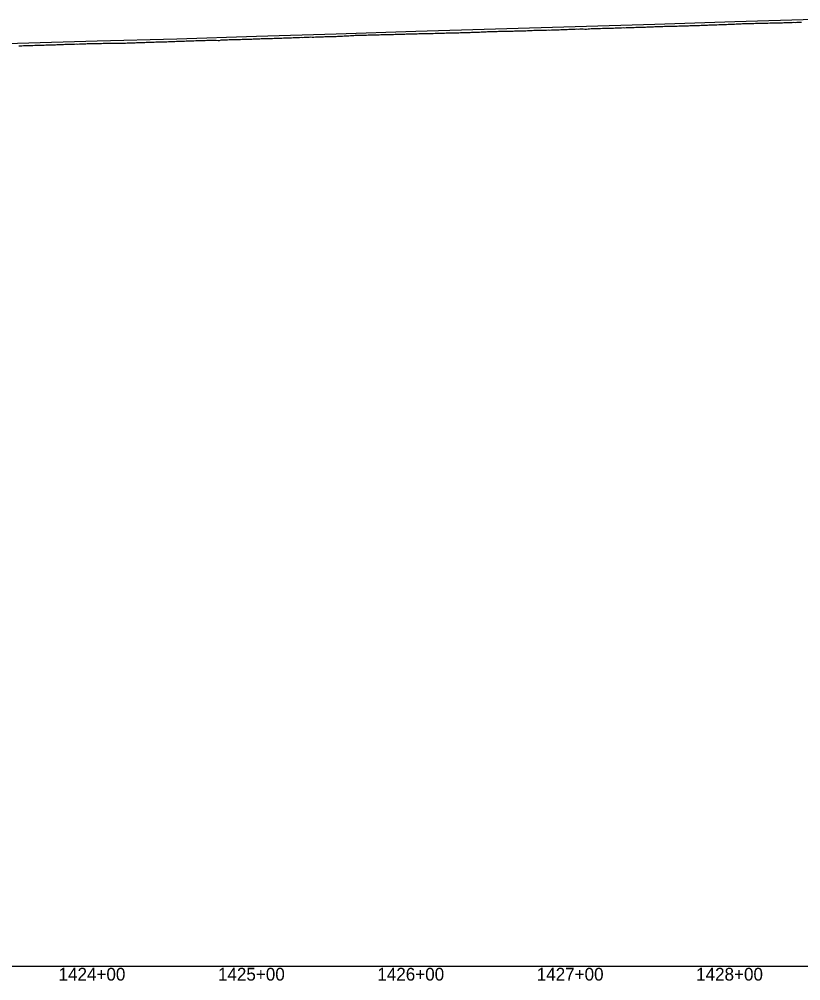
# Model space of a CAD drawing. Extents: x -3793 to 50787, y -1075 to 6138.
# Drawn here: x 29790 to 30280, y -1009 to -406 of the extents above; entities that cross this region are included whole.
import ezdxf

# ---------------------------------------------------------------- set-up
doc = ezdxf.new("R2010")
doc.units = 0
for name, color, linetype in [('RD_DDB_Profile_EX', 7, 'Continuous'), ('RD_DDB_Profile_PR', 7, 'Continuous'), ('RD_DDB_StaTX', 7, 'Continuous'), ('RD_GPK_Profile_Cell', 7, 'Continuous')]:
    doc.layers.add(name, color=color, linetype=linetype)

msp = doc.modelspace()

# ---------------------------------------------------------------- linework, layer by layer
at = {"layer": 'RD_DDB_Profile_EX'}
for points in [[(30199.438781, -410.6991), (30200.438883, -410.645195), (30201.359598, -410.599225), (30202.439017, -410.549195), (30203.439119, -410.45323), (30204.43922, -410.411245), (30205.439322, -410.415295), (30206.359855, -410.415365), (30207.439456, -410.361355), (30208.439558, -410.35745), (30209.439659, -410.353535), (30210.439761, -410.303605), (30211.360112, -410.257655), (30212.439084, -410.206395), (30213.439185, -410.20252), (30214.439287, -410.15259), (30215.439389, -410.152655), (30216.439491, -410.19877), (30217.360519, -410.10674), (30218.439625, -410.05671), (30219.439727, -410.010735), (30220.439828, -410.060805), (30221.439137, -410.00296), (30222.359983, -409.910945), (30223.439271, -409.856955), (30224.439372, -409.86099), (30225.439473, -409.857095), (30226.439574, -409.807165), (30227.360238, -409.7612), (30228.439708, -409.7072), (30229.439809, -409.653295), (30230.43991, -409.60734), (30231.440011, -409.60741), (30232.360494, -409.607475), (30233.440144, -409.507445), (30234.440245, -409.45353), (30235.440346, -409.407585), (30236.440448, -409.407655), (30237.360749, -409.36171), (30238.360807, -409.31566), (30239.439883, -409.26048), (30240.439984, -409.21055), (30241.440085, -409.210625), (30242.440186, -409.160695), (30243.361162, -409.068675), (30244.44032, -409.060735), (30245.440421, -409.05685), (30246.440522, -409.01088), (30247.440623, -408.964915), (30248.361417, -408.964985), (30249.440756, -408.957025), (30250.440857, -408.907095), (30251.440959, -408.86113), (30252.44106, -408.857235), (30253.441161, -408.811275), (30254.361722, -408.76532), (30255.441294, -408.761315), (30256.441395, -408.761385), (30257.441496, -408.757475), (30258.441597, -408.703565), (30259.361977, -408.703625), (30260.44173, -408.65758), (30261.44183, -408.60765), (30262.441931, -408.60772), (30263.442032, -408.6038), (30264.442133, -408.553865), (30265.362282, -408.507925), (30266.442266, -408.507895), (30267.442367, -408.507965), (30268.442468, -408.458035), (30269.362488, -408.4121), (30270.362646, -408.40695), (30271.441907, -408.36088), (30272.442008, -408.353025), (30273.442109, -408.25706), (30274.442209, -408.25316), (30275.44231, -408.21514), (30276.36295, -408.261235), (30277.442443, -408.20723), (30278.442544, -408.1573), (30279.442645, -408.15737), (30280.442746, -408.15744)], [(29999.459299, -416.524615), (30000.459402, -416.383925), (30001.367085, -416.293235), (30002.459524, -416.329325), (30003.459626, -416.2794), (30004.367244, -416.32484), (30005.459748, -416.279415), (30006.367353, -416.18873), (30007.458945, -416.22481), (30008.459047, -416.179505), (30009.366587, -416.08883), (30010.459169, -416.079525), (30011.366696, -416.12496), (30012.366854, -416.11923), (30013.458598, -416.123765), (30014.458699, -416.03301), (30015.367012, -416.03308), (30016.458822, -415.96927), (30017.458923, -415.969335), (30018.36717, -415.9694), (30019.459046, -415.969355), (30020.459147, -415.91942), (30021.367329, -415.828675), (30022.45927, -415.864845), (30023.367438, -415.8195), (30024.459392, -415.778645), (30025.367547, -415.73331), (30026.367704, -415.727525), (30027.458824, -415.62748), (30028.458926, -415.62755), (30029.367862, -415.67306), (30030.459049, -415.582125), (30031.45915, -415.577645), (30032.368021, -415.53227), (30033.459273, -415.482225), (30034.459374, -415.4823), (30035.368179, -415.482365), (30036.459497, -415.423195), (30037.459599, -415.423265), (30038.368337, -415.423325), (30039.368397, -415.373275), (30040.368554, -415.326655), (30041.459055, -415.32209), (30042.459156, -415.326685), (30043.368712, -415.281275), (30044.45928, -415.19028), (30045.459381, -415.185835), (30046.368871, -415.185905), (30047.459505, -415.22227), (30048.459606, -415.308745), (30049.369029, -415.172405), (30050.459729, -415.12236), (30051.45983, -415.076965), (30052.459931, -415.031575), (30053.369236, -415.03164), (30054.369296, -414.986125), (30055.459368, -414.97138), (30056.369502, -414.971445), (30057.459492, -414.875895), (30058.459593, -414.87597), (30059.459694, -414.86704), (30060.369709, -414.8671), (30061.459818, -414.87156), (30062.459919, -414.817125), (30063.369868, -414.771695), (30064.369927, -414.771645), (30065.459358, -414.72944), (30066.370133, -414.683975), (30067.459482, -414.71607), (30068.459583, -414.670605), (30069.459684, -414.534085), (30070.37034, -414.534155), (30071.3704, -414.52963), (30072.459123, -414.556275), (30073.370606, -414.46519), (30074.459248, -414.41515), (30075.459349, -414.41965), (30076.370764, -414.32858), (30077.370823, -414.32853), (30078.458789, -414.318535), (30079.45889, -414.273), (30080.371078, -414.22746), (30081.459016, -414.173025), (30082.459116, -414.1187), (30083.371236, -414.07316), (30084.371296, -413.981905), (30085.458557, -414.026295), (30086.458658, -414.02637), (30087.371551, -413.9808), (30088.458784, -413.976395), (30089.458885, -413.935195), (30090.362582, -413.889615), (30091.44908, -413.87519), (30092.449181, -413.825265), (30093.362839, -413.82533), (30094.449308, -413.82529), (30095.44941, -413.775365), (30096.449511, -413.73409), (30097.363047, -413.734165), (30098.448843, -413.787015), (30099.448087, -413.72853)], [(30099.448087, -413.72853), (30100.362446, -413.63717), (30101.448214, -413.53284), (30102.448315, -413.5415), (30103.362604, -413.587285), (30104.447657, -413.53581), (30105.447758, -413.49014), (30106.447858, -413.52748), (30107.362918, -413.4818), (30108.447987, -413.33601), (30109.363027, -413.336085), (30110.363183, -413.284735), (30111.44743, -413.288905), (30112.447531, -413.23899), (30113.447631, -413.23486), (30114.447732, -413.23916), (30115.447832, -413.19346), (30116.363488, -413.147765), (30117.447247, -413.133755), (30118.447348, -413.129655), (30119.44752, -413.171485), (30120.447621, -413.12575), (30121.447722, -413.030025), (30122.363881, -413.0759), (30123.447134, -413.020485), (30124.447235, -412.97056), (30125.447407, -412.97075), (30126.447508, -412.920825), (30127.447609, -412.91673), (30128.44771, -412.866805), (30129.364323, -412.77522), (30130.447121, -412.76569), (30131.447293, -412.724155), (30132.447394, -412.72009), (30133.447495, -412.71188), (30134.447596, -412.574385), (30135.364717, -412.574455), (30136.447005, -412.57319), (30137.447106, -412.56916), (30138.447278, -412.473465), (30139.447379, -412.37766), (30140.44748, -412.46538), (30141.36511, -412.41957), (30142.446887, -412.41018), (30143.446988, -412.314335), (30144.44716, -412.50225), (30145.447261, -412.585945), (30146.447362, -412.306475), (30147.447463, -412.302445), (30148.365553, -412.210705), (30149.446868, -412.117675), (30150.44704, -412.117865), (30151.447141, -412.113875), (30152.447242, -412.063945), (30153.447344, -412.06402), (30154.365947, -412.01816), (30155.446747, -411.966925), (30156.446919, -411.967115), (30157.44702, -411.91315), (30158.447121, -411.90109), (30159.447222, -411.85925), (30160.447324, -411.80932), (30161.366391, -411.809385), (30162.446725, -411.804225), (30163.446897, -411.754395), (30164.446998, -411.750445), (30165.447099, -411.69649), (30166.447201, -411.746555), (30167.366785, -411.74661), (30168.446601, -411.55753), (30169.446772, -411.59973), (30170.446873, -411.545805), (30171.446975, -411.49187), (30172.447076, -411.487935), (30173.36718, -411.44199), (30174.446474, -411.44496), (30175.446645, -411.39115), (30176.446746, -411.34518), (30177.446848, -411.34127), (30178.446949, -411.341335), (30179.447051, -411.295365), (30180.367624, -411.295425), (30181.447184, -411.24937), (30182.447286, -411.19944), (30183.447387, -411.107465), (30184.36783, -411.015495), (30185.367989, -411.01424), (30186.446817, -411.056335), (30187.446918, -410.99852), (30188.437799, -410.95252), (30189.437901, -410.952585), (30190.438003, -410.898705), (30191.359084, -410.80667), (30192.438138, -410.80269), (30193.438239, -410.80671), (30194.438341, -410.70678), (30195.438443, -410.752895), (30196.359341, -410.752955), (30197.438577, -410.652925), (30198.438679, -410.652995), (30199.438781, -410.6991)], [(29799.322621, -422.62464), (29800.322722, -422.615805), (29801.322822, -422.561415), (29802.233733, -422.470395), (29803.233793, -422.51589), (29804.32227, -422.55596), (29805.32237, -422.464855), (29806.322471, -422.419345), (29807.322571, -422.419415), (29808.23416, -422.373905), (29809.321993, -422.268335), (29810.322093, -422.268405), (29811.322194, -422.3097), (29812.322294, -422.264155), (29813.234527, -422.127395), (29814.321715, -422.16746), (29815.321816, -422.16318), (29816.321916, -422.11325), (29817.322017, -422.067675), (29818.234894, -422.0221), (29819.321436, -422.02091), (29820.321537, -422.01234), (29821.321637, -421.96241), (29822.321738, -421.97113), (29823.235262, -421.925525), (29824.321156, -421.865715), (29825.321257, -421.820075), (29826.321357, -421.865855), (29827.321458, -421.81593), (29828.321558, -421.770295), (29829.235678, -421.72466), (29830.320976, -421.71491), (29831.321076, -421.7235), (29832.321177, -421.619315), (29833.321277, -421.569385), (29834.236045, -421.569455), (29835.320694, -421.568255), (29836.320794, -421.56833), (29837.320895, -421.47263), (29838.320995, -421.472705), (29839.236413, -421.472775), (29840.32041, -421.425725), (29841.320511, -421.42161), (29842.320611, -421.371685), (29843.320712, -421.367565), (29844.320813, -421.36764), (29845.320913, -421.36771), (29846.321014, -421.36358), (29847.321115, -421.30944), (29848.321215, -421.30951), (29849.321316, -421.31379), (29850.321417, -421.26808), (29851.321517, -421.268155), (29852.321618, -421.264005), (29853.321719, -421.264075), (29854.321819, -421.214145), (29855.23731, -421.21421), (29856.321948, -421.209945), (29857.237418, -421.11847), (29858.322076, -421.11843), (29859.237526, -421.164265), (29860.322205, -421.11), (29861.237634, -421.01853), (29862.322333, -421.02272), (29863.237742, -420.977025), (29864.322462, -420.964285), (29865.23785, -420.918585), (29866.32259, -420.86855), (29867.237958, -420.868615), (29868.322719, -420.81434), (29869.238066, -420.768645), (29870.322847, -420.768605), (29871.238174, -420.72291), (29872.322976, -420.718635), (29873.238281, -420.7187), (29874.238341, -420.672895), (29875.323132, -420.572855), (29876.238449, -420.4814), (29877.32326, -420.472885), (29878.238557, -420.42719), (29879.323389, -420.422915), (29880.238665, -420.46874), (29881.323517, -420.414465), (29882.238773, -420.414525), (29883.323645, -420.31873), (29884.238881, -420.27304), (29885.323773, -420.26452), (29886.238989, -420.17307), (29887.323901, -420.17303), (29888.239097, -420.127345), (29889.324029, -420.068815), (29890.239205, -420.023125), (29891.324157, -420.018845), (29892.239313, -420.01891), (29893.324285, -419.964625), (29894.239421, -419.873185), (29895.239481, -419.868895), (29896.323592, -419.8731), (29897.23874, -419.827415), (29898.32372, -419.77313), (29899.238848, -419.81895)], [(29899.238848, -419.81895), (29900.323847, -419.723155), (29901.323876, -419.71462), (29902.324732, -419.715895), (29903.23893, -419.715955), (29904.324859, -419.66592), (29905.239038, -419.574575), (29906.324986, -419.56165), (29907.239146, -419.516005), (29908.325113, -419.46597), (29909.239253, -419.46603), (29910.32524, -419.365995), (29911.239361, -419.36606), (29912.325366, -419.370315), (29913.239469, -419.32468), (29914.325493, -419.53252), (29915.239577, -419.532725), (29916.239638, -419.22466), (29917.325648, -419.166025), (29918.239746, -419.12039), (29919.325775, -419.12035), (29920.239854, -419.120415), (29921.325901, -419.06178), (29922.239962, -419.06184), (29923.253782, -419.011815), (29924.45898, -419.06226), (29925.459154, -419.062435), (29926.459328, -419.053945), (29927.459428, -418.962675), (29928.459602, -418.91719), (29929.459776, -418.867375), (29930.459951, -418.8632), (29931.460126, -418.85902), (29932.460301, -418.85482), (29933.460401, -418.80925), (29934.460576, -418.722555), (29935.460752, -418.713975), (29936.460928, -418.668545), (29937.461104, -418.573125), (29938.46128, -418.568915), (29939.461381, -418.568985), (29940.461557, -418.514755), (29941.461734, -418.4282), (29942.461911, -418.4784), (29943.462088, -418.4786), (29944.462189, -418.4198), (29945.462366, -418.4111), (29946.462544, -418.365725), (29947.462722, -418.320365), (29948.4629, -418.32055), (29949.463079, -418.261795), (29950.46318, -418.166335), (29951.463359, -418.171), (29952.463538, -418.12119), (29953.463717, -418.07138), (29954.463896, -418.07157), (29955.464076, -418.02627), (29956.464177, -417.96732), (29957.464357, -417.9175), (29958.464538, -417.91316), (29959.464718, -417.91334), (29960.464899, -417.863515), (29961.465, -417.81358), (29962.465182, -417.80921), (29963.465363, -417.773055), (29964.465544, -417.718685), (29965.465726, -417.66887), (29966.456815, -417.619045), (29967.456917, -417.65995), (29968.457101, -417.61471), (29969.457285, -417.574085), (29970.45747, -417.52428), (29971.457654, -417.469865), (29972.457839, -417.42467), (29973.457941, -417.474745), (29974.458127, -417.465685), (29975.458312, -417.415865), (29976.458415, -417.365935), (29977.458517, -417.35672), (29978.365762, -417.311415), (29979.458639, -417.311375), (29980.458742, -417.26608), (29981.365921, -417.220785), (29982.458864, -417.22074), (29983.458966, -417.216165), (29984.36608, -417.216225), (29985.459088, -417.170825), (29986.45919, -417.120895), (29987.366239, -417.03026), (29988.459312, -417.06626), (29989.366349, -417.020975), (29990.459434, -416.97558), (29991.459536, -416.920995), (29992.366508, -416.875715), (29993.459658, -416.734975), (29994.45976, -416.68505), (29995.366667, -416.73046), (29996.366727, -416.68506), (29997.459177, -416.58383), (29998.366926, -416.5839), (29999.459299, -416.524615)], [(29789.332276, -422.87645), (29790.332375, -422.912965), (29791.332475, -422.91755), (29792.332575, -422.82667), (29793.242141, -422.826735), (29794.332008, -422.816585), (29795.332108, -422.76665), (29796.332208, -422.76672), (29797.323197, -422.716775), (29798.233414, -422.67133), (29799.322621, -422.62464)]]:
    msp.add_lwpolyline(points, dxfattribs=at)
at = {"layer": 'RD_DDB_Profile_PR'}
msp.add_lwpolyline([(29288.47, -438.0995), (29338.47, -436.293), (29388.47, -434.2785), (29438.47, -432.5895), (29488.47, -430.8115), (29538.47, -429.057), (29588.47, -427.411), (29638.47, -426.016), (29688.47, -424.483), (29738.47, -422.8575), (29788.47, -421.3565), (29838.47, -419.8725), (29888.47, -418.515), (29938.47, -416.969), (29988.47, -415.466), (30038.47, -413.8185), (30088.47, -412.376), (30138.47, -410.8715), (30188.47, -409.3525), (30238.47, -407.71), (30288.47, -406.3025)], dxfattribs=at)
at = {"layer": 'RD_GPK_Profile_Cell'}
msp.add_line((1000, -1000), (46610.921919, -1000), dxfattribs=at)

# ---------------------------------------------------------------- texts
at = {"layer": 'RD_DDB_StaTX'}
for s, p in [('1424+00', (29814.263622, -1009)), ('1424+00', (29814.265471, -1009)), ('1425+00', (29914.263622, -1009)), ('1425+00', (29914.265471, -1009)), ('1426+00', (30014.263622, -1009)), ('1426+00', (30014.265471, -1009)), ('1427+00', (30114.263622, -1009)), ('1427+00', (30114.265471, -1009)), ('1428+00', (30214.263622, -1009)), ('1428+00', (30214.265471, -1009))]:
    msp.add_text(s, height=8, dxfattribs=at).set_placement(p)

doc.saveas('drawing.dxf')
